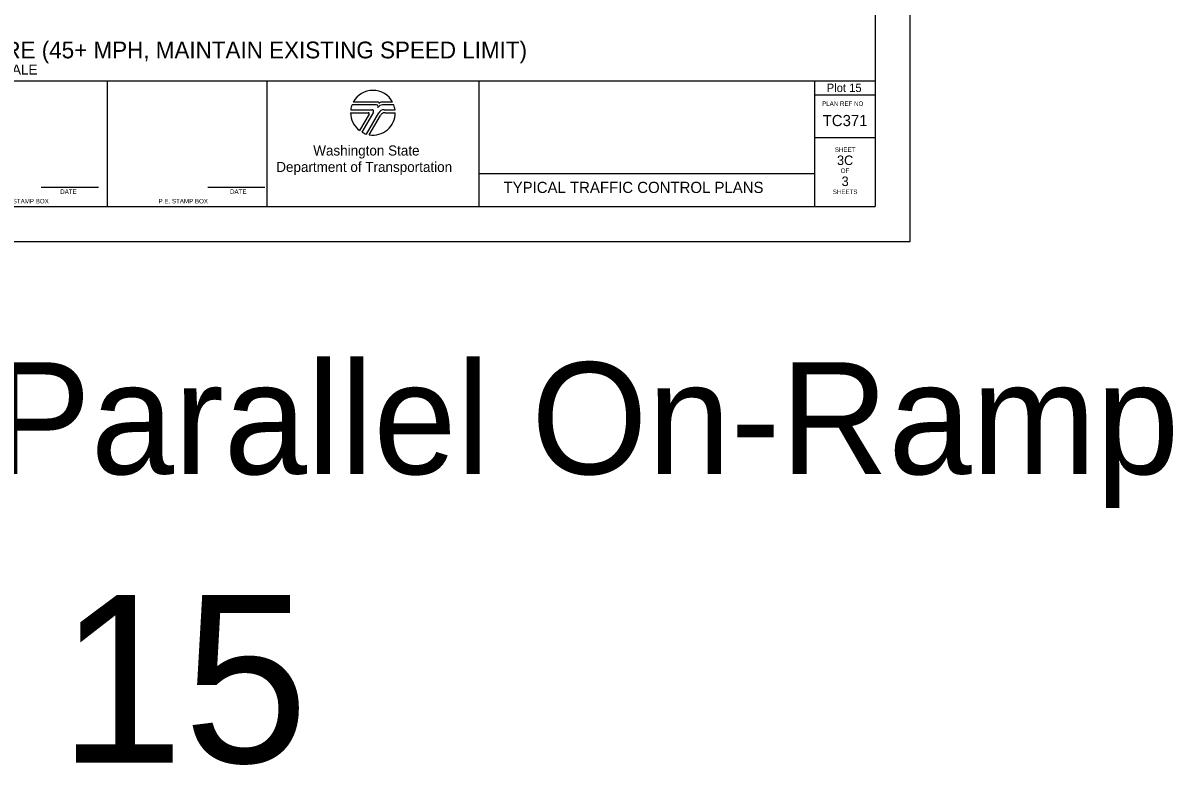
# Model space of a CAD drawing. Extents: x 99958 to 100136, y 99935 to 100013.
# Drawn here: x 100088.13 to 100098.41, y 99965.01 to 99971.64 of the extents above; entities that cross this region are included whole.
import ezdxf

# ---------------------------------------------------------------- set-up
doc = ezdxf.new("R2010")
doc.units = 0
for name, color, linetype in [('SH_DE_DetailHeading1Text', 7, 'Continuous'), ('SH_GI_PlotLimits', 7, 'Continuous'), ('SH_GI_SheetBorder', 7, 'Continuous'), ('SH_GI_SheetLocationText', 7, 'Continuous'), ('SH_GI_SheetTextInCells', 7, 'Continuous'), ('SH_GI_TitleBlockText', 7, 'Continuous'), ('SH_GI_WSDOTLogo', 7, 'Continuous')]:
    doc.layers.add(name, color=color, linetype=linetype)

msp = doc.modelspace()

# ---------------------------------------------------------------- linework, layer by layer
at = {"layer": 'SH_GI_PlotLimits'}
msp.add_lwpolyline([(100079.062, 99969.687), (100096.062, 99969.687), (100096.062, 99980.687), (100079.062, 99980.687)], close=True, dxfattribs=at)
at = {"layer": 'SH_GI_SheetBorder'}
for p, q in [((100095.75, 99980.375), (100095.75, 99970)), ((100080, 99971.126), (100095.75, 99971.126)), ((100088.883, 99970), (100088.883, 99971.126)), ((100090.309, 99971.126), (100090.309, 99970)), ((100092.205, 99971.126), (100092.205, 99970)), ((100095.208, 99971.126), (100095.208, 99970)), ((100095.208, 99971.001), (100095.75, 99971.001)), ((100095.208, 99970.618), (100095.75, 99970.618)), ((100092.205, 99970.295), (100095.208, 99970.295)), ((100088.29, 99970.173), (100088.802, 99970.173)), ((100089.78, 99970.173), (100090.291, 99970.173)), ((100080, 99970), (100095.75, 99970))]:
    msp.add_line(p, q, dxfattribs=at)
at = {"layer": 'SH_GI_WSDOTLogo'}
for p, q in [((100091.059, 99970.866), (100091.25, 99970.866)), ((100091.289, 99970.909), (100091.07, 99970.909)), ((100091.303, 99970.935), (100091.081, 99970.935)), ((100091.433, 99970.935), (100091.335, 99970.935)), ((100091.445, 99970.909), (100091.343, 99970.909)), ((100091.343, 99970.909), (100091.343, 99970.909)), ((100091.356, 99970.866), (100091.456, 99970.866)), ((100091.057, 99970.84), (100091.215, 99970.84)), ((100091.222, 99970.828), (100091.136, 99970.681)), ((100091.261, 99970.846), (100091.157, 99970.667)), ((100091.199, 99970.649), (100091.309, 99970.839)), ((100091.224, 99970.643), (100091.324, 99970.816)), ((100091.365, 99970.839), (100091.457, 99970.839))]:
    msp.add_line(p, q, dxfattribs=at)
for centre, radius, start, end in [((100091.257, 99970.84), 0.2, 28.4787, 151.532), ((100091.257, 99970.84), 0.2, 159.696, 172.5057), ((100091.25, 99970.853), 0.0131, 329.7683, 90), ((100091.289, 99970.895), 0.0148, 327.8418, 89.9985), ((100091.343, 99970.861), 0.0484, 89.9953, 147.8238), ((100091.303, 99970.926), 0.00903, 329.8742, 90.0033), ((100091.356, 99970.812), 0.0542, 90, 149.9974), ((100091.335, 99970.907), 0.0287, 90.0072, 148.1676), ((100091.257, 99970.84), 0.2, 7.4943, 20.2941), ((100091.257, 99970.84), 0.2, 179.9986, 232.8433), ((100091.215, 99970.832), 0.0082, 329.7436, 90), ((100091.257, 99970.84), 0.2, 260.5455, 359.8086), ((100091.365, 99970.792), 0.0476, 90, 150.0543), ((100091.257, 99970.84), 0.2, 239.7929, 253.0448)]:
    msp.add_arc(centre, radius, start, end, dxfattribs=at)

# ---------------------------------------------------------------- texts
at = {"layer": 'SH_DE_DetailHeading1Text'}
for s, height, p in [('4-LANE DIVIDED HIGHWAYS: SINGLE RIGHT LANE CLOSURE (45+ MPH, MAINTAIN EXISTING SPEED LIMIT)', 0.15, (100082.387, 99971.326)), ('NOT TO SCALE', 0.09, (100087.373, 99971.181))]:
    msp.add_text(s, height=height, rotation=360, dxfattribs=at).set_placement(p)
at = {"layer": 'SH_GI_SheetBorder'}
msp.add_text('PLAN REF NO', height=0.04003, dxfattribs=at).set_placement((100095.275, 99970.901))
at = {"layer": 'SH_GI_SheetLocationText'}
for s, height, p in [('Plot 15', 0.075, (100095.316, 99971.025)), ('Right Ramps: Parallel On-Ramp', 1, (100079.37, 99967.607)), ('Plot 15', 1.5, (100084.434, 99965.027))]:
    msp.add_text(s, height=height, dxfattribs=at).set_placement(p)
at = {"layer": 'SH_GI_SheetTextInCells'}
for s, height, p in [('Washington State', 0.09007, (100090.723, 99970.457)), ('SHEET', 0.04, (100095.388, 99970.49)), ('Department of Transportation', 0.09007, (100090.392, 99970.31)), ('OF', 0.04, (100095.441, 99970.301)), ('DATE', 0.04, (100088.46, 99970.114)), ('DATE', 0.04, (100089.979, 99970.114)), ('SHEETS', 0.04, (100095.37, 99970.112)), ('P.E. STAMP BOX', 0.04003, (100087.915, 99970.029)), ('P.E. STAMP BOX', 0.04003, (100089.339, 99970.029))]:
    msp.add_text(s, height=height, dxfattribs=at).set_placement(p)
at = {"layer": 'SH_GI_TitleBlockText'}
for s, height, p in [('TC371', 0.1, (100095.28, 99970.72)), ('3C', 0.085, (100095.408, 99970.372)), ('3', 0.085, (100095.449, 99970.184)), ('TYPICAL TRAFFIC CONTROL PLANS', 0.1, (100092.425, 99970.122))]:
    msp.add_text(s, height=height, dxfattribs=at).set_placement(p)

doc.saveas('drawing.dxf')
